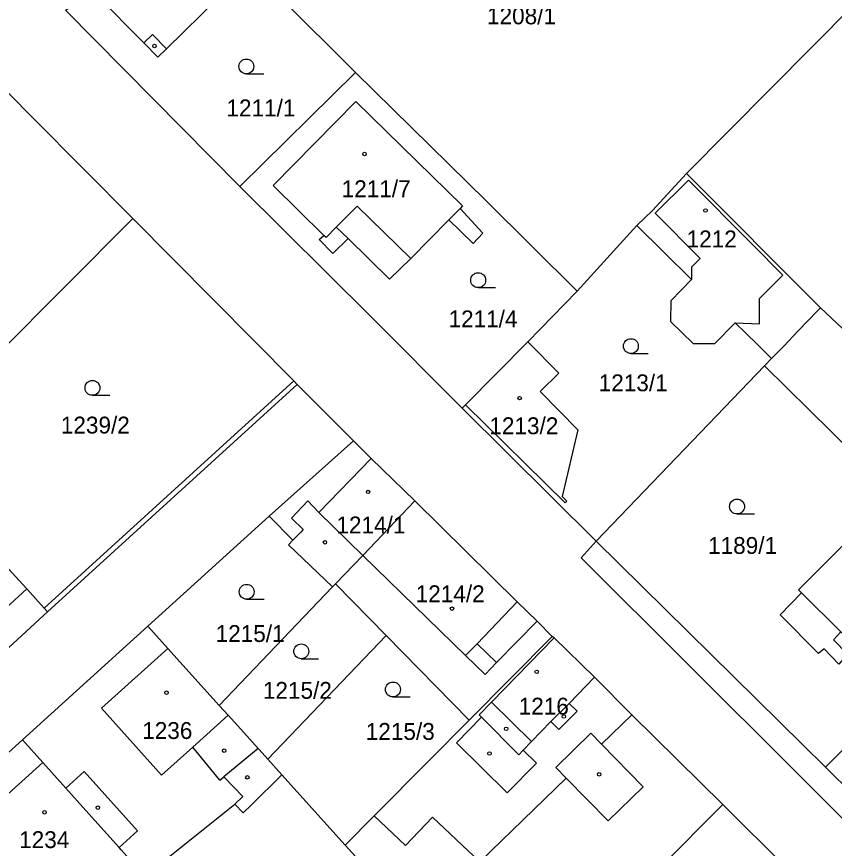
# Model space of a CAD drawing. Extents: x -724107 to -720612, y -1045267 to -1038441.
# Drawn here: x -722032.9 to -721950.5, y -1043907.9 to -1043824.1 of the extents above; entities that cross this region are included whole.
import ezdxf

# ---------------------------------------------------------------- set-up
doc = ezdxf.new("R2010")
doc.units = 0
for name, color, linetype in [('Hranice parcel', 7, 'Continuous'), ('Parcelní čísla', 7, 'Continuous'), ('Vnitřní kresba', 7, 'Continuous'), ('Značky budov', 7, 'Continuous'), ('Značky kultur', 7, 'Continuous')]:
    doc.layers.add(name, color=color, linetype=linetype)

msp = doc.modelspace()

# ---------------------------------------------------------------- linework, layer by layer
at = {"layer": 'Hranice parcel'}
for p, q in [((-721938.6, -1043812.84), (-721965.39, -1043839.88)), ((-722008.44, -1043820.02), (-721998.74, -1043829.68)), ((-722027.97, -1043823.4), (-722010.4, -1043841.17)), ((-722010.4, -1043841.17), (-721998.74, -1043829.68)), ((-721965.39, -1043839.88), (-721951.89, -1043853.43)), ((-722044.5, -1043867.84), (-722021.18, -1043844.42)), ((-721976.39, -1043851.74), (-721970.4, -1043845.13)), ((-721981.39, -1043856.83), (-721976.39, -1043851.74)), ((-721951.89, -1043853.43), (-721947.98, -1043857.11)), ((-721987.65, -1043863.2), (-721981.39, -1043856.83)), ((-722029.8, -1043884.06), (-722004.61, -1043861.14)), ((-722004.61, -1043861.14), (-721998.96, -1043866.82)), ((-721987.98, -1043863.53), (-721987.65, -1043863.2)), ((-721974.49, -1043876.95), (-721987.98, -1043863.53)), ((-721998.96, -1043866.82), (-722007.43, -1043874.43)), ((-722007.43, -1043874.43), (-722019.68, -1043885.53)), ((-722012.49, -1043893.5), (-722001.06, -1043881.56)), ((-722001.06, -1043881.56), (-722000.75, -1043881.24)), ((-722000.75, -1043881.24), (-721995.65, -1043886.44)), ((-722019.68, -1043885.53), (-722032.3, -1043896.99)), ((-722007.59, -1043898.93), (-721995.65, -1043886.44)), ((-721995.65, -1043886.44), (-721987.28, -1043894.98)), ((-721987.28, -1043894.98), (-721978.94, -1043886.56)), ((-721961.74, -1043903.5), (-721970.91, -1043894.44)), ((-722032.3, -1043896.99), (-722044.93, -1043908.37)), ((-722007.59, -1043898.93), (-722006.16, -1043900.51)), ((-722006.16, -1043900.51), (-721999.78, -1043907.59)), ((-721982.12, -1043923.99), (-721961.74, -1043903.5)), ((-721953.38, -1043911.76), (-721961.74, -1043903.5)), ((-721999.78, -1043907.59), (-721996.86, -1043904.64))]:
    msp.add_line(p, q, dxfattribs=at)
for points in [[(-722009.4, -1043819.01), (-722012.52, -1043822.08), (-722017.8, -1043827.3), (-722018.66, -1043828.14), (-722020.08, -1043826.7), (-722024.82, -1043821.89), (-722027.97, -1043823.4)], [(-722021.18, -1043844.42), (-722031.19, -1043834.32), (-722038.89, -1043826.55)], [(-721998.74, -1043829.68), (-721985.59, -1043842.62), (-721976.39, -1043851.74)], [(-721995.31, -1043850.54), (-721999.47, -1043846.44), (-722001.03, -1043847.94), (-722002.39, -1043846.52), (-722001.95, -1043846.11), (-722007.04, -1043841.07), (-721998.72, -1043832.63), (-721987.96, -1043843.15), (-721988.2, -1043843.4), (-721985.9, -1043845.89), (-721986.88, -1043846.93), (-721989.35, -1043844.56), (-721993.16, -1043848.43), (-721995.31, -1043850.54)], [(-721970.4, -1043845.13), (-721968.83, -1043843.59), (-721965.39, -1043839.88)], [(-722010.4, -1043841.17), (-721997.15, -1043854.33), (-721987.98, -1043863.53)], [(-722004.61, -1043861.14), (-722004.96, -1043860.78), (-722021.18, -1043844.42)], [(-721970.4, -1043845.13), (-721964.89, -1043850.57), (-721966.96, -1043852.71), (-721966.99, -1043854.81), (-721964.71, -1043857.02), (-721962.54, -1043857), (-721960.47, -1043854.92), (-721958.27, -1043857.09), (-721956.81, -1043858.53)], [(-721956.81, -1043858.53), (-721955.58, -1043857.27), (-721954.12, -1043855.73), (-721952.15, -1043853.7), (-721951.89, -1043853.43)], [(-721981.39, -1043856.83), (-721978.25, -1043860.01), (-721980.14, -1043861.85), (-721976.35, -1043865.72), (-721977.93, -1043872.43), (-721977.44, -1043872.91), (-721977.6, -1043873.08), (-721987.65, -1043863.2)], [(-721974.49, -1043876.95), (-721957.54, -1043859.28), (-721956.81, -1043858.53)], [(-721992.76, -1043872.89), (-721997.17, -1043868.6), (-721998.96, -1043866.82)], [(-722044.5, -1043867.84), (-722037.37, -1043875.63), (-722037.24, -1043875.77), (-722036.01, -1043877.28), (-722031.87, -1043881.76), (-722030.13, -1043883.69), (-722029.8, -1043884.06)], [(-722000.75, -1043881.24), (-721998.01, -1043878.38), (-721992.76, -1043872.89)], [(-721978.94, -1043886.56), (-721980.44, -1043885.01), (-721982.45, -1043883.07), (-721987.58, -1043878), (-721992.76, -1043872.89)], [(-721949.16, -1043888.35), (-721950.03, -1043889.33), (-721951.53, -1043887.79), (-721952.07, -1043888.26), (-721955.96, -1043884.38), (-721953.8, -1043882.16), (-721954.11, -1043881.85), (-721946.05, -1043873.78), (-721936.21, -1043883.47), (-721939.09, -1043886.32), (-721940.81, -1043884.7), (-721942.48, -1043886.49), (-721943.72, -1043885.28), (-721947.17, -1043888.75), (-721949.85, -1043886.09), (-721950.58, -1043886.88), (-721949.16, -1043888.35)], [(-722007.43, -1043874.43), (-722005.05, -1043876.85), (-722005.49, -1043877.31), (-722001.06, -1043881.56)], [(-721932.6, -1043921.92), (-721975.99, -1043878.62), (-721974.49, -1043876.95)], [(-722038.29, -1043891.9), (-722037.2, -1043890.89), (-722029.8, -1043884.06)], [(-722019.68, -1043885.53), (-722017.67, -1043887.78), (-722012.49, -1043893.5)], [(-721970.91, -1043894.44), (-721974.65, -1043890.67), (-721978.71, -1043886.68), (-721978.94, -1043886.56)], [(-722012.49, -1043893.5), (-722011.56, -1043894.49), (-722010.29, -1043895.91), (-722008.56, -1043897.86), (-722008.46, -1043897.95), (-722007.59, -1043898.93)], [(-721996.86, -1043904.64), (-721993.69, -1043907.64), (-721990.99, -1043904.78), (-721986.23, -1043909.28), (-721977.51, -1043900.83), (-721973.29, -1043905.15), (-721969.77, -1043901.71), (-721973.97, -1043897.41), (-721970.91, -1043894.44)], [(-721996.86, -1043904.64), (-721991.35, -1043899.08), (-721987.28, -1043894.98)], [(-722019.97, -1043910.73), (-722022.37, -1043908.06), (-722022.57, -1043907.83), (-722026.22, -1043903.77), (-722027.94, -1043901.85), (-722030.26, -1043899.26), (-722032.3, -1043896.99)], [(-722019.97, -1043910.73), (-722010.91, -1043903.46), (-722010.06, -1043904.35), (-722009.25, -1043903.57), (-722006.16, -1043900.51)], [(-721999.78, -1043907.59), (-721992.61, -1043915.46), (-721983.64, -1043925.31)]]:
    msp.add_lwpolyline(points, dxfattribs=at)
at = {"layer": 'Vnitřní kresba'}
for p, q in [((-722020.08, -1043826.7), (-722019.21, -1043825.87)), ((-722019.21, -1043825.87), (-722017.8, -1043827.3)), ((-721965.19, -1043840.53), (-721968.54, -1043843.88)), ((-721965.19, -1043840.53), (-721958.78, -1043847.01)), ((-722000.69, -1043845.28), (-721998.57, -1043843.18)), ((-721998.57, -1043843.18), (-721993.16, -1043848.43)), ((-721988.2, -1043843.4), (-721989.35, -1043844.56)), ((-722000.69, -1043845.28), (-722001.71, -1043846.32)), ((-721999.47, -1043846.44), (-722000.69, -1043845.28)), ((-722001.71, -1043846.32), (-722001.95, -1043846.11)), ((-721955.69, -1043850.13), (-721958.78, -1043847.01)), ((-721957.54, -1043859.28), (-721934.05, -1043882.4)), ((-722004.96, -1043860.78), (-722030.13, -1043883.69)), ((-722002.44, -1043874.05), (-721997.17, -1043868.6)), ((-722003.54, -1043872.88), (-722005.21, -1043874.63)), ((-722003.54, -1043872.88), (-722002.44, -1043874.05)), ((-722002.44, -1043874.05), (-721998.01, -1043878.38)), ((-722005.21, -1043874.63), (-722004.01, -1043875.77)), ((-722004.26, -1043876.03), (-722005.05, -1043876.85)), ((-722004.01, -1043875.77), (-722004.26, -1043876.03)), ((-721951.39, -1043899.72), (-721974.49, -1043876.95)), ((-721998.01, -1043878.38), (-721992.8, -1043883.46)), ((-722039.29, -1043888.58), (-722031.87, -1043881.76)), ((-721949.85, -1043886.09), (-721953.8, -1043882.16)), ((-721934.05, -1043882.4), (-721951.39, -1043899.72)), ((-721982.45, -1043883.07), (-721986.5, -1043887.28)), ((-721987.65, -1043888.48), (-721992.8, -1043883.46)), ((-721980.44, -1043885.01), (-721984.53, -1043889.18)), ((-721987.65, -1043888.48), (-721986.5, -1043887.28)), ((-721984.53, -1043889.18), (-721986.5, -1043887.28)), ((-721978.71, -1043886.68), (-721985.05, -1043893.18)), ((-722017.67, -1043887.78), (-722024.35, -1043893.79)), ((-721985.69, -1043890.4), (-721987.65, -1043888.48)), ((-721985.69, -1043890.4), (-721984.53, -1043889.18)), ((-721974.65, -1043890.67), (-721977.22, -1043893.31)), ((-721986.28, -1043894.44), (-721985.05, -1043893.18)), ((-721985.05, -1043893.18), (-721981.02, -1043897.15)), ((-721977.22, -1043893.31), (-721979.07, -1043895.13)), ((-721977.22, -1043893.31), (-721976.41, -1043894.09)), ((-722024.35, -1043893.79), (-722018.28, -1043900.54)), ((-721976.41, -1043894.09), (-721978.24, -1043895.93)), ((-722011.56, -1043894.49), (-722014.81, -1043897.41)), ((-721986.03, -1043894.69), (-721988.57, -1043897.27)), ((-721986.28, -1043894.44), (-721986.03, -1043894.69)), ((-721982.3, -1043898.48), (-721986.03, -1043894.69)), ((-721979.07, -1043895.13), (-721981.02, -1043897.15)), ((-721979.07, -1043895.13), (-721978.24, -1043895.93)), ((-721978.56, -1043899.75), (-721975.04, -1043896.31)), ((-721975.04, -1043896.31), (-721973.97, -1043897.41)), ((-722014.81, -1043897.41), (-722015.15, -1043897.72)), ((-721988.57, -1043897.27), (-721983.47, -1043902.31)), ((-721981.02, -1043897.15), (-721981.85, -1043898.01)), ((-722018.28, -1043900.54), (-722015.15, -1043897.72)), ((-722012.4, -1043901.04), (-722015.15, -1043897.72)), ((-722008.56, -1043897.86), (-722012.01, -1043900.72)), ((-721982.3, -1043898.48), (-721981.85, -1043898.01)), ((-721980.52, -1043899.33), (-721981.85, -1043898.01)), ((-722038.46, -1043906.65), (-722030.26, -1043899.26)), ((-721983.47, -1043902.31), (-721980.52, -1043899.33)), ((-721978.56, -1043899.75), (-721977.51, -1043900.83)), ((-721951.39, -1043899.72), (-721934.05, -1043916.92)), ((-722027.94, -1043901.85), (-722026.09, -1043900.18)), ((-722026.09, -1043900.18), (-722020.71, -1043906.16)), ((-722012.4, -1043901.04), (-722012.01, -1043900.72)), ((-722012.01, -1043900.72), (-722010.1, -1043902.68)), ((-722010.91, -1043903.46), (-722010.1, -1043902.68)), ((-722020.71, -1043906.16), (-722022.57, -1043907.83))]:
    msp.add_line(p, q, dxfattribs=at)
for points in [[(-721968.54, -1043843.88), (-721964.02, -1043848.46), (-721964.87, -1043849.33), (-721964.89, -1043850.57)], [(-721960.47, -1043854.92), (-721958.03, -1043855.04), (-721958.04, -1043852.49), (-721955.69, -1043850.13)]]:
    msp.add_lwpolyline(points, dxfattribs=at)
at = {"layer": 'Značky budov'}
for centre in [(-722018.997, -1043827.019), (-721997.837, -1043837.909), (-721963.477, -1043843.599), (-721982.207, -1043862.519), (-721997.477, -1043871.979), (-722001.827, -1043877.059), (-721989.017, -1043883.749), (-721980.487, -1043890.119), (-722017.797, -1043892.219), (-721977.747, -1043894.629), (-721983.567, -1043895.869), (-722011.977, -1043898.069), (-721985.237, -1043898.349), (-722009.647, -1043900.759), (-721974.187, -1043900.449), (-722030.087, -1043904.289), (-722024.707, -1043903.809)]:
    msp.add_circle(centre, 0.175, dxfattribs=at)
at = {"layer": 'Značky kultur'}
for p, q in [((-722009.743, -1043829.83), (-722007.993, -1043829.83)), ((-721986.383, -1043851.38), (-721984.633, -1043851.38)), ((-721970.993, -1043858.03), (-721969.243, -1043858.03)), ((-722025.253, -1043862.24), (-722023.503, -1043862.24)), ((-721960.293, -1043874.2), (-721958.543, -1043874.2)), ((-722009.713, -1043882.8), (-722007.963, -1043882.8)), ((-722004.213, -1043888.8), (-722002.463, -1043888.8)), ((-721994.973, -1043892.65), (-721993.223, -1043892.65))]:
    msp.add_line(p, q, dxfattribs=at)
for centre in [(-722009.743, -1043829.08), (-721986.383, -1043850.63), (-721970.993, -1043857.28), (-722025.253, -1043861.49), (-721960.293, -1043873.45), (-722009.713, -1043882.05), (-722004.213, -1043888.05), (-721994.973, -1043891.9)]:
    msp.add_circle(centre, 0.75, dxfattribs=at)

# ---------------------------------------------------------------- texts
at = {"layer": 'Parcelní čísla'}
for s, p in [('1208/1', (-721985.49, -1043824.83)), ('1211/1', (-722011.75, -1043834.11)), ('1211/7', (-722000.14, -1043842.26)), ('1212', (-721965.38, -1043847.32)), ('1211/4', (-721989.37, -1043855.38)), ('1213/1', (-721974.235, -1043861.83)), ('1239/2', (-722028.44, -1043866.09)), ('1213/2', (-721985.255, -1043866.16)), ('1214/1', (-722000.67, -1043876.16)), ('1189/1', (-721963.215, -1043878.23)), ('1214/2', (-721992.68, -1043883.1)), ('1215/1', (-722012.84, -1043887.11)), ('1215/2', (-722008.08, -1043892.84)), ('1216', (-721982.3, -1043894.43)), ('1236', (-722020.24, -1043896.89)), ('1215/3', (-721997.71, -1043896.98)), ('1234', (-722032.64, -1043907.89))]:
    msp.add_text(s, height=1.7, dxfattribs=at).set_placement(p)

doc.saveas('drawing.dxf')
